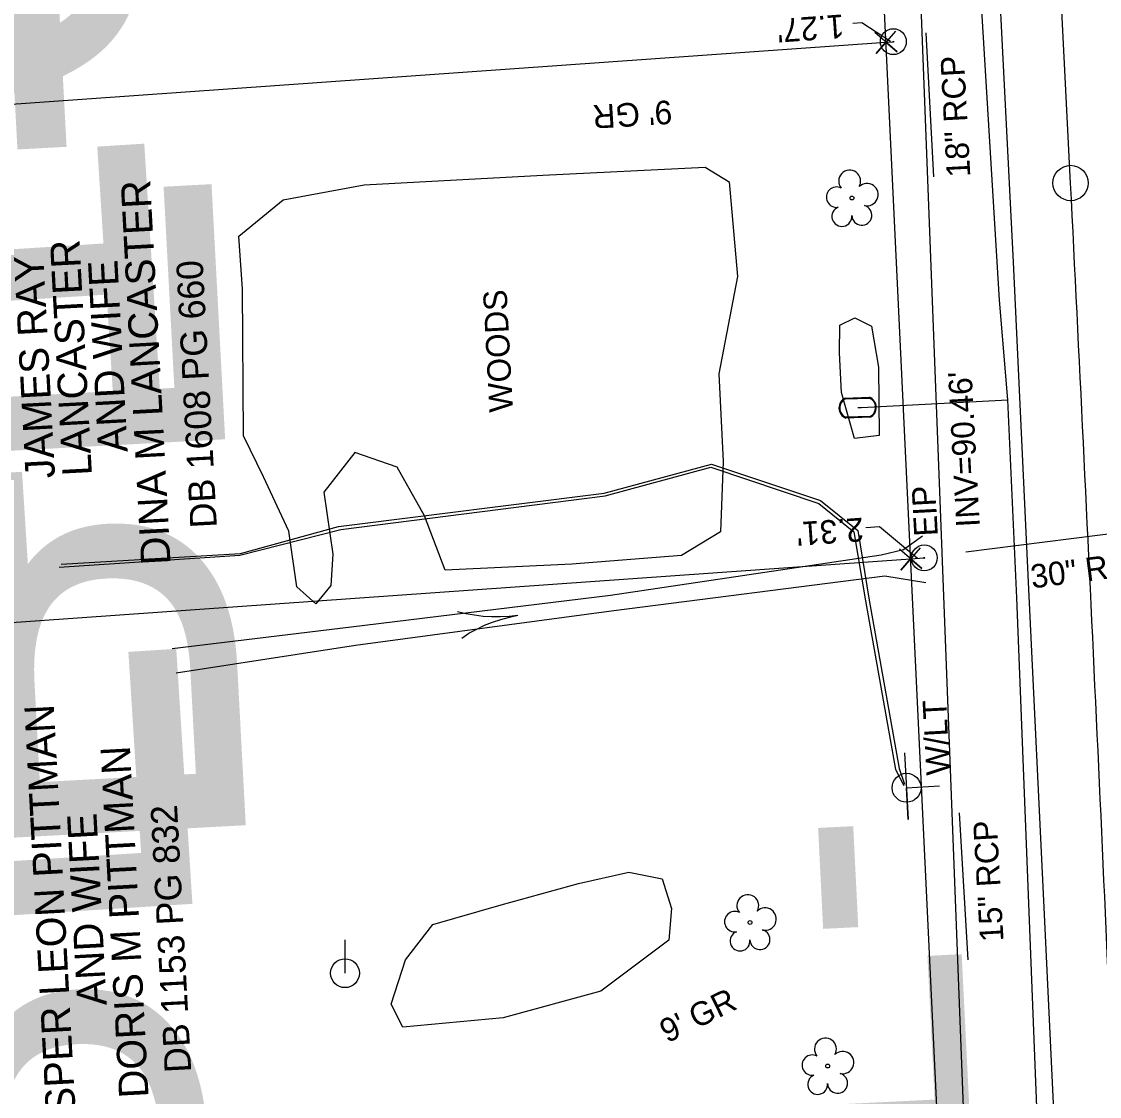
# Model space of a CAD drawing. Extents: x 2364404 to 2371833, y 798876 to 809754.
# Drawn here: x 2368692.8 to 2368875.6, y 802924.2 to 803106.5 of the extents above; entities that cross this region are included whole.
import ezdxf

# ---------------------------------------------------------------- set-up
doc = ezdxf.new("R2010")
doc.units = 0
for name, color, linetype in [('Exist Horizontal Alignment Direction Label', 7, 'Continuous'), ('Exist Horizontal Alignment Point', 7, 'Continuous'), ('Exist Horizontal Baseline Alignment Station Label', 7, 'Continuous'), ('Exist Hydro Stream Flow Arrow CELL', 7, 'Continuous'), ('Exist Hydro Stream or Body of Water', 7, 'Continuous'), ('Exist Property Corner CELL', 7, 'Continuous'), ('Exist Property Deed Book Text', 7, 'Continuous'), ('Exist Property Iron Pin CELL', 7, 'Continuous'), ('Exist Property Iron Pin Text', 7, 'Continuous'), ('Exist Property Line', 7, 'Continuous'), ('Exist Property Line Leader', 7, 'Continuous'), ('Exist Property Line Text', 7, 'Continuous'), ('Exist Property Owner Text', 7, 'Continuous'), ('Exist Right of Way Line', 7, 'Continuous'), ('Exist Roads EOP', 7, 'Continuous'), ('Exist Roads Soil Text', 7, 'Continuous'), ('Exist Structure Minor Pipes RCP 15 Inch', 7, 'Continuous'), ('Exist Structure Minor Pipes RCP 15 Inch Text', 7, 'Continuous'), ('Exist Structure Minor Pipes RCP 18 Inch', 7, 'Continuous'), ('Exist Structure Minor Pipes RCP 18 Inch Text', 7, 'Continuous'), ('Exist Structure Minor Pipes RCP 30 Inch', 7, 'Continuous'), ('Exist Structure Minor Pipes RCP 30 Inch Invert', 7, 'Continuous'), ('Exist Structure Minor Pipes RCP 30 Inch Text', 7, 'Continuous'), ('Exist Utilities Power Joint Use Telephone CELL', 7, 'Continuous'), ('Exist Utilities Power Joint Use Telephone Text', 7, 'Continuous'), ('Exist Utilities Power Pole CELL', 7, 'Continuous'), ('Exist Utilities Sanitary Sewer UG Line', 7, 'Continuous'), ('Exist Utilities Telephone UG Cable SUE LOS C', 7, 'Continuous'), ('Exist Utilities TV UG Cable SUE LOS B', 7, 'Continuous'), ('Exist Utilities Water Meter CELL', 7, 'Continuous'), ('Exist Utilities Water UG Line SUE LOS B', 7, 'Continuous'), ('Exist Vegetation Tree CELL', 7, 'Continuous'), ('Exist Vegetation Woods Line', 7, 'Continuous'), ('Exist Vegetation Woods Line Text', 7, 'Continuous'), ('Prop Horizontal Alignment', 7, 'Continuous')]:
    doc.layers.add(name, color=color, linetype=linetype)

msp = doc.modelspace()

# ---------------------------------------------------------------- linework, layer by layer
at = {"layer": 'Exist Horizontal Alignment Point'}
msp.add_circle((2368870.72, 803079.11), 3, dxfattribs=at)
at = {"layer": 'Exist Hydro Stream Flow Arrow CELL'}
msp.add_line((2368772.03, 803005), (2368772.03, 803005), dxfattribs=at)
for points in [[(2368766.73, 803006.46), (2368768.15, 803006.08), (2368769.63, 803005.85), (2368771.1, 803005.64), (2368772.54, 803005.56), (2368774.02, 803005.56), (2368775.52, 803005.63), (2368776.97, 803005.79)], [(2368767.46, 803001.94), (2368768.69, 803002.75), (2368770.02, 803003.43), (2368771.35, 803004.09), (2368772.69, 803004.62), (2368774.1, 803005.09), (2368775.54, 803005.48), (2368776.97, 803005.79)]]:
    msp.add_lwpolyline(points, dxfattribs=at)
at = {"layer": 'Exist Hydro Stream or Body of Water'}
for points in [[(2368718.37, 803000.18), (2368748.71, 803003.82), (2368792.72, 803009.23), (2368838.57, 803016.04), (2368842.38, 803016.94), (2368845.62, 803019.25)], [(2368846.16, 803011.29), (2368839.21, 803012.41), (2368793.27, 803006.52), (2368749.43, 803000.66), (2368719.01, 802995.95)]]:
    msp.add_lwpolyline(points, dxfattribs=at)
at = {"layer": 'Exist Property Corner CELL'}
for p, q in [((2368839.39, 803102.99), (2368839.39, 803102.99)), ((2368843.59, 803015.36), (2368843.59, 803015.36))]:
    msp.add_line(p, q, dxfattribs=at)
for points in [[(2368841.03, 803104.87), (2368837.76, 803101.1), (2368839.39, 803102.99), (2368841.28, 803101.35), (2368837.51, 803104.62)], [(2368845.23, 803017.24), (2368841.95, 803013.47), (2368843.59, 803015.36), (2368845.48, 803013.72), (2368841.7, 803017)]]:
    msp.add_lwpolyline(points, dxfattribs=at)
at = {"layer": 'Exist Property Iron Pin CELL'}
for centre, radius in [((2368840.66, 803103.08), 2.2), ((2368840.66, 803103.08), 0.0707), ((2368845.9, 803015.52), 2.2), ((2368845.9, 803015.52), 0.0707)]:
    msp.add_circle(centre, radius, dxfattribs=at)
at = {"layer": 'Exist Property Line'}
for p, q in [((2368287.91, 803063.97), (2368839.39, 803102.99)), ((2368839.39, 803102.99), (2368840.66, 803103.08)), ((2368292.32, 802976.36), (2368843.59, 803015.36)), ((2368843.59, 803015.36), (2368845.9, 803015.52))]:
    msp.add_line(p, q, dxfattribs=at)
at = {"layer": 'Exist Property Line Leader'}
for points in [[(2368840.18, 803103.09), (2368835.34, 803106.3), (2368833.78, 803106.18)], [(2368844.75, 803015.44), (2368838.31, 803020.77), (2368836.02, 803020.61)]]:
    msp.add_lwpolyline(points, dxfattribs=at)
at = {"layer": 'Exist Right of Way Line'}
msp.add_line((2368861.79, 802635.55), (2368816.68, 803577.19), dxfattribs=at)
at = {"layer": 'Exist Roads EOP'}
msp.add_lwpolyline([(2368873.49, 802792.49), (2368871.21, 802843.9), (2368868.93, 802899.23), (2368866.3, 802955.07), (2368863.66, 803010.2), (2368861.02, 803065.7), (2368858.22, 803121.37), (2368855.49, 803176.21), (2368852.81, 803229.03), (2368850.32, 803281.64), (2368847.49, 803334.78)], dxfattribs=at)
at = {"layer": 'Exist Structure Minor Pipes RCP 15 Inch'}
msp.add_line((2368853.33, 802947.38), (2368851.89, 802972.3), dxfattribs=at)
at = {"layer": 'Exist Structure Minor Pipes RCP 18 Inch'}
msp.add_line((2368846.15, 803104.58), (2368847.45, 803080.15), dxfattribs=at)
at = {"layer": 'Exist Structure Minor Pipes RCP 30 Inch'}
msp.add_line((2368894.48, 803021.78), (2368852.95, 803016.49), dxfattribs=at)
msp.add_line((2368894.48, 803021.78), (2368852.95, 803016.49), dxfattribs=at)
at = {"layer": 'Exist Utilities Power Joint Use Telephone CELL'}
msp.add_line((2368842.9, 802976.54), (2368842.9, 802976.54), dxfattribs=at)
msp.add_lwpolyline([(2368842.53, 802982.47), (2368843.19, 802971.15), (2368842.88, 802976.54), (2368848.51, 802976.89)], dxfattribs=at)
msp.add_circle((2368842.9, 802976.54), 2.45, dxfattribs=at)
at = {"layer": 'Exist Utilities Power Pole CELL'}
for q in [(2368747.67, 802950.72), (2368747.67, 802945.09)]:
    msp.add_line((2368747.67, 802945.09), q, dxfattribs=at)
msp.add_circle((2368747.67, 802945.09), 2.45, dxfattribs=at)
at = {"layer": 'Exist Utilities Sanitary Sewer UG Line'}
msp.add_line((2368852.54, 802922.33), (2368840.54, 803234.78), dxfattribs=at)
at = {"layer": 'Exist Utilities Telephone UG Cable SUE LOS C'}
msp.add_lwpolyline([(2368699.18, 803013.97), (2368729.82, 803016), (2368746.99, 803020.34), (2368791.77, 803026.06), (2368809.71, 803030.9), (2368828.05, 803024.76), (2368833.94, 803019.97), (2368835.92, 803008.22), (2368841, 802979.62), (2368842.42, 802976.91)], dxfattribs=at)
at = {"layer": 'Exist Utilities TV UG Cable SUE LOS B'}
msp.add_lwpolyline([(2368699.53, 803014.44), (2368729.96, 803016.3), (2368746.57, 803020.86), (2368791.62, 803026.49), (2368809.81, 803031.41), (2368828.31, 803025.27), (2368834.62, 803020.17), (2368836.53, 803008.37), (2368841.62, 802979.78), (2368842.57, 802977.15)], dxfattribs=at)
at = {"layer": 'Exist Utilities Water Meter CELL'}
msp.add_line((2368834.61, 803041.01), (2368834.61, 803041.01), dxfattribs=at)
for points in [[(2368832.51, 803042.64), (2368836.59, 803042.78)], [(2368832.52, 803042.5), (2368836.59, 803042.64)], [(2368836.7, 803039.52), (2368832.6, 803039.38)], [(2368836.7, 803039.38), (2368832.61, 803039.24)]]:
    msp.add_lwpolyline(points, dxfattribs=at)
for centre, radius, start, end in [((2368833.3, 803040.96), 1.86, 115.1583, 247.9596), ((2368833.31, 803040.96), 1.73, 117.2812, 245.7626), ((2368835.9, 803041.05), 1.86, 295.6285, 68.2886), ((2368835.91, 803041.05), 1.73, 297.1074, 66.8531)]:
    msp.add_arc(centre, radius, start, end, dxfattribs=at)
at = {"layer": 'Exist Utilities Water UG Line SUE LOS B'}
for points in [[(2368870.85, 802794.34), (2368867.73, 802859.98), (2368865.33, 802913.72), (2368861.58, 803008.74), (2368860.05, 803042.36), (2368858.64, 803059.24), (2368855.73, 803107.44), (2368853.47, 803167.78), (2368850.72, 803209.61), (2368848.45, 803257.88)], [(2368834.61, 803041.01), (2368835.27, 803041.03), (2368860.05, 803042.36)]]:
    msp.add_lwpolyline(points, dxfattribs=at)
at = {"layer": 'Exist Vegetation Tree CELL'}
for p, q in [((2368833.64, 803076.56), (2368833.64, 803076.56)), ((2368816.36, 802953.68), (2368816.36, 802953.68)), ((2368829.52, 802929.34), (2368829.52, 802929.34))]:
    msp.add_line(p, q, dxfattribs=at)
for centre in [(2368833.64, 803076.56), (2368816.36, 802953.68), (2368829.52, 802929.34)]:
    msp.add_circle(centre, 0.326, dxfattribs=at)
for centre, radius, start, end in [((2368833.25, 803079.43), 1.86, 330.1651, 219.7134), ((2368836.19, 803077.14), 1.9, 257.1011, 134.1999), ((2368831.03, 803076.71), 1.73, 62.6636, 279.3457), ((2368835.31, 803073.66), 1.7, 181.2822, 74.56), ((2368831.93, 803073.44), 1.69, 111.5671, 6.231), ((2368815.98, 802956.55), 1.86, 330.1651, 219.7134), ((2368813.76, 802953.83), 1.73, 62.6636, 279.3457), ((2368818.91, 802954.26), 1.9, 257.1011, 134.1999), ((2368814.66, 802950.55), 1.69, 111.5671, 6.231), ((2368818.04, 802950.78), 1.7, 181.2822, 74.56), ((2368829.14, 802932.22), 1.86, 330.1651, 219.7134), ((2368826.92, 802929.5), 1.73, 62.6636, 279.3457), ((2368832.07, 802929.93), 1.9, 257.1011, 134.1999), ((2368827.82, 802926.22), 1.69, 111.5671, 6.231), ((2368831.2, 802926.44), 1.7, 181.2822, 74.56)]:
    msp.add_arc(centre, radius, start, end, dxfattribs=at)
at = {"layer": 'Exist Vegetation Woods Line'}
for points in [[(2368729.65, 803070.12), (2368737.16, 803076.25), (2368750.9, 803078.82), (2368781.19, 803080.45), (2368808.75, 803081.78), (2368812.82, 803079.33), (2368814.22, 803063.28), (2368811.07, 803046.72), (2368811.79, 803031.87), (2368811.32, 803019.93), (2368804.76, 803015.96), (2368786.16, 803014.47), (2368764.67, 803013.42), (2368761.15, 803022.64), (2368756.52, 803030.94), (2368749.35, 803033.43), (2368744.09, 803026.66), (2368745.63, 803016.14), (2368745.29, 803010.82), (2368742.73, 803007.76), (2368739.49, 803010.6), (2368738.13, 803020.07), (2368733.87, 803029.3), (2368730.48, 803036.21), (2368730.31, 803061.11), (2368729.65, 803070.12)], [(2368834.07, 803035.8), (2368831.88, 803043.56), (2368831.55, 803050.29), (2368831.57, 803055), (2368834.13, 803056.26), (2368836.97, 803054.85), (2368838.13, 803047.87), (2368838.24, 803036.3), (2368834.07, 803035.8)], [(2368802.57, 802950.71), (2368791.07, 802942.03), (2368774.5, 802937.52), (2368757.47, 802935.92), (2368755.47, 802939.86), (2368757.93, 802947.38), (2368762.58, 802953.32), (2368774.16, 802956.68), (2368787.26, 802960.3), (2368795.8, 802962.21), (2368801.43, 802961.12), (2368803.05, 802956.08), (2368802.57, 802950.71)]]:
    msp.add_lwpolyline(points, dxfattribs=at)
at = {"layer": 'Prop Horizontal Alignment'}
msp.add_line((2368870.72, 803079.11), (2368863.94, 803214.22), dxfattribs=at)
msp.add_arc((2343687.36, 801815.32), 25215.05, 2.472411, 2.872893, dxfattribs=at)

# ---------------------------------------------------------------- texts
at = {"layer": 'Exist Horizontal Alignment Direction Label'}
msp.add_text('BL-103', height=73.5, rotation=93.6251, dxfattribs=at).set_placement((2368726.45, 802883.38))
at = {"layer": 'Exist Horizontal Baseline Alignment Station Label'}
msp.add_text('BL-103', height=73.5, rotation=93.0566, dxfattribs=at).set_placement((2368731.27, 802962.13))
at = {"layer": 'Exist Property Deed Book Text'}
for s, p in [('DB 1608 PG 660', (2368725.95, 803020.7)), ('DB 1153 PG 832', (2368721.6, 802928.32))]:
    msp.add_text(s, height=4.5, rotation=93.0566, dxfattribs=at).set_placement(p)
at = {"layer": 'Exist Property Iron Pin Text'}
msp.add_text('EIP', height=4, rotation=93.0566, dxfattribs=at).set_placement((2368848.21, 803019.28))
at = {"layer": 'Exist Property Line Text'}
for s, rotation, p in [("1.27'", 184.053, (2368832.19, 803107.72)), ("2.31'", 184.0467, (2368835.48, 803022.36))]:
    msp.add_text(s, height=4, rotation=rotation, dxfattribs=at).set_placement(p)
at = {"layer": 'Exist Property Owner Text'}
for s, p in [('DINA M LANCASTER', (2368718.1, 803014.45)), ('LANCASTER', (2368704.76, 803029.55)), ('JAMES RAY', (2368698.51, 803029.13)), ('AND WIFE', (2368710.81, 803033.52)), ('JASPER LEON PITTMAN', (2368702.39, 802913.63)), ('DORIS M PITTMAN', (2368714.37, 802924.04)), ('AND WIFE', (2368707.26, 802939.69))]:
    msp.add_text(s, height=5, rotation=93.0566, dxfattribs=at).set_placement(p)
at = {"layer": 'Exist Roads Soil Text'}
for rotation, p in [(183.5744, (2368803.02, 803093.15)), (26.1459, (2368802.32, 802933.18))]:
    msp.add_text("9' GR", height=4, rotation=rotation, dxfattribs=at).set_placement(p)
at = {"layer": 'Exist Structure Minor Pipes RCP 15 Inch Text'}
msp.add_text('15" RCP', height=4, rotation=93.2999, dxfattribs=at).set_placement((2368859.36, 802950.52))
at = {"layer": 'Exist Structure Minor Pipes RCP 18 Inch Text'}
msp.add_text('18" RCP', height=4, rotation=93.0623, dxfattribs=at).set_placement((2368853.72, 803080.2))
at = {"layer": 'Exist Structure Minor Pipes RCP 30 Inch Invert'}
msp.add_text("INV=90.46'", height=4, rotation=93.0566, dxfattribs=at).set_placement((2368855.33, 803020.84))
at = {"layer": 'Exist Structure Minor Pipes RCP 30 Inch Text'}
msp.add_text('30" RCP', height=4, rotation=7.3343, dxfattribs=at).set_placement((2368864.2, 803010.34))
at = {"layer": 'Exist Utilities Power Joint Use Telephone Text'}
msp.add_text('W/LT', height=4, rotation=93.0566, dxfattribs=at).set_placement((2368850.28, 802978.79))
at = {"layer": 'Exist Vegetation Woods Line Text'}
msp.add_text('WOODS', height=4, rotation=93.0566, dxfattribs=at).set_placement((2368776.17, 803040.35))
at = {"layer": 'Prop Horizontal Alignment'}
msp.add_text('-L-', height=52.5, rotation=92.8481, dxfattribs=at).set_placement((2368855.23, 802888.3))

doc.saveas('drawing.dxf')
